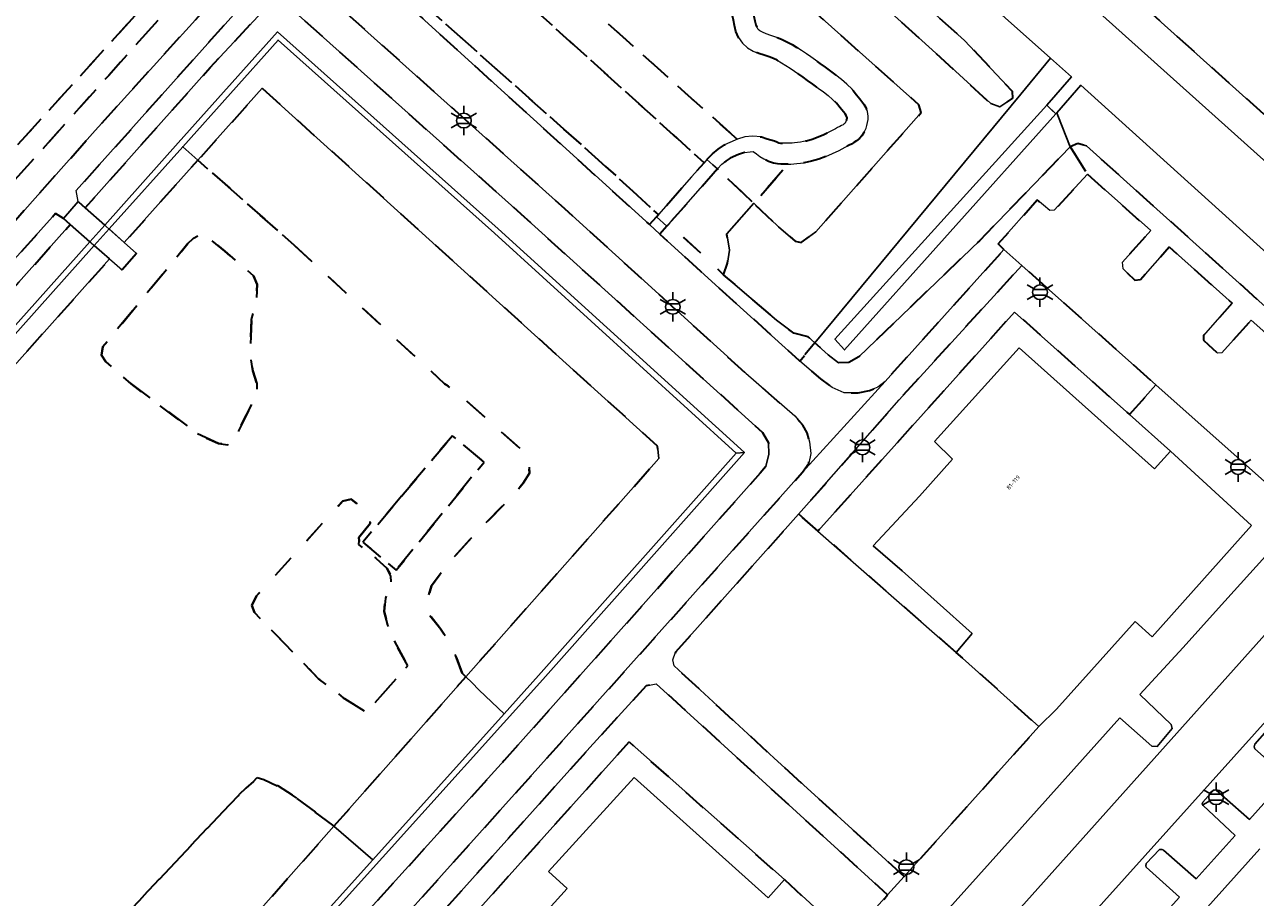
# Model space of a CAD drawing. Extents: x 105780 to 185197, y 477999 to 525027.
# Tile 98 of 562: x 106077 to 106183, y 479466 to 479541. Entities that reach past the tile are written whole.
import ezdxf
from ezdxf.enums import TextEntityAlignment as Align

# ---------------------------------------------------------------- set-up
doc = ezdxf.new("R2010")
doc.units = 0
doc.linetypes.add('XX-HIDDEN', pattern=[4, 2, -2])
for name, color, linetype, lineweight in [('B-GV-GR-MATERIAALGRENS-G', 252, 'XX-HIDDEN', 35), ('B-RO-IE-MEUBILAIR_WEGMEUBILAIR-S', 252, 'Continuous', 25), ('B-WE-GW-WATERGANG_SLOOT_INSTEEK-G', 252, 'Continuous', 30), ('B-WE-KW-KUNSTWERK_STUW-G', 252, 'Continuous', 18), ('B-XX-KG-KADASTRAAL_BEBOUWING-G', 252, 'Continuous', 20), ('B1-WE-KW-KUNSTWERK_DEK-BRUG', 252, 'Continuous', 18), ('B1-WE-OG-BEBOUWING-T18', 7, 'Continuous', 18), ('B1-WE-OG-TERREIN_ERF-GV', 252, 'Continuous', 18), ('B1-WE-VH-VERHARDING_ASFALT-GV', 252, 'Continuous', 18), ('B1-WE-VH-VERHARDING_BETON-GV', 252, 'Continuous', 18), ('B1-WE-VH-VERHARDING_BETONSTRAATSTEEN-GV', 252, 'Continuous', 18), ('B1-WE-VH-VERHARDING_HALFVERHARDING_SCHELP-GV', 252, 'Continuous', 18), ('B1-WE-VH-VERHARDING_TEGEL-GV', 252, 'Continuous', 18)]:
    doc.layers.add(name, color=color, linetype=linetype, lineweight=lineweight)
doc.styles.add('NLCS-ISO', font='NLCS-ISO.ttf')
doc.styles.add('NLCS-ISO-M200-T18', font='NLCS-ISO.ttf', dxfattribs={"height": 0.36})

# ---------------------------------------------------------------- blocks, each defined once
blk = doc.blocks.new('B-SIE-WEG_LICHTMAST-SO')
at = {"ltscale": 0.1}
for p, q in [((0, 1.27), (0, 2.53)), ((-1.1, 0.63), (-2.19, 1.27)), ((1.1, 0.63), (2.19, 1.27)), ((-1.1, -0.63), (-2.19, -1.27)), ((0, -1.27), (0, -2.53)), ((1.1, -0.63), (2.19, -1.27))]:
    blk.add_line(p, q, dxfattribs=at)
at = {"flags": 128}
for points in [[(-1.16, 0.5), (1.16, 0.5)], [(-1.16, -0.5), (1.16, -0.5)]]:
    blk.add_lwpolyline(points, dxfattribs=at)
at = {"ltscale": 0.1}
blk.add_circle((0, 0), 1.27, dxfattribs=at)
at = {"style": 'NLCS-ISO'}
blk.add_attdef('TYPE', text='', height=1.8, dxfattribs=at).set_placement((0, 2.53), align=Align.BOTTOM_CENTER)

msp = doc.modelspace()

# ---------------------------------------------------------------- linework, layer by layer
at = {"layer": 'B-GV-GR-MATERIAALGRENS-G', "flags": 128}
msp.add_lwpolyline([(106073.965, 479639.054), (106065.513, 479646.685), (106064.76, 479647.344), (106063.491, 479645.872), (106063.064, 479645.457), (106061.331, 479647.163), (106061.744, 479647.573), (106062.392, 479648.258), (106063.505, 479647.186), (106064.144, 479647.882), (106060.22, 479651.314), (106057.117, 479647.827), (106087.188, 479619.209), (106190.181, 479526.704), (106284.737, 479441.596)], dxfattribs=at)
for points in [[(106047.917, 479637.814), (106046.911, 479636.685), (106077.954, 479607.872), (106154.879, 479538.36), (106159.902, 479533.733), (106160.678, 479533.445), (106161.798, 479534.201), (106161.781, 479534.786), (106157.653, 479539.157), (106098.504, 479592.267), (106077.442, 479611.231)], [(106065.848, 479612.445), (106046.95, 479628.822), (106046.268, 479628.066), (106047.104, 479627.287), (106047.865, 479626.623), (106049.212, 479625.384), (106051.072, 479623.907), (106056.639, 479618.59), (106056.875, 479618.304), (106057.115, 479618.019), (106057.357, 479617.731), (106057.6, 479617.44), (106057.843, 479617.146), (106058.086, 479616.846), (106058.323, 479616.543), (106058.678, 479616.086), (106059.035, 479615.622), (106059.391, 479615.149), (106059.743, 479614.662), (106060.084, 479614.16), (106060.418, 479613.621), (106060.709, 479613.096), (106061.028, 479612.42), (106061.299, 479611.729), (106061.532, 479611.036), (106061.739, 479610.347), (106061.931, 479609.665), (106062.118, 479608.997), (106062.315, 479608.326), (106062.477, 479607.726), (106062.612, 479607.114), (106062.731, 479606.524), (106062.851, 479605.969), (106062.988, 479605.456), (106063.151, 479604.997), (106063.353, 479604.59), (106063.616, 479604.202), (106063.943, 479603.819), (106064.326, 479603.437), (106064.752, 479603.054), (106065.211, 479602.664), (106065.685, 479602.259), (106066.155, 479601.838), (106066.664, 479601.345), (106067.154, 479600.853), (106067.633, 479600.375), (106068.108, 479599.922), (106068.584, 479599.509), (106069.065, 479599.145), (106069.559, 479598.838), (106069.865, 479598.689), (106070.21, 479598.553), (106070.591, 479598.424), (106071.001, 479598.294), (106071.435, 479598.149), (106071.885, 479597.977), (106072.354, 479597.757), (106072.869, 479597.428), (106073.326, 479597.055), (106073.73, 479596.686), (106074.093, 479596.356), (106074.421, 479596.091), (106074.708, 479595.912), (106074.966, 479595.816), (106075.153, 479595.792), (106075.411, 479595.798), (106075.733, 479595.839), (106076.11, 479595.901), (106076.528, 479595.967), (106076.993, 479596.013), (106077.466, 479596.005), (106077.858, 479595.963), (106078.228, 479595.911), (106078.6, 479595.844), (106078.973, 479595.761), (106079.346, 479595.661), (106079.713, 479595.54), (106080.094, 479595.391), (106080.696, 479595.072), (106081.247, 479594.674), (106081.739, 479594.239), (106082.189, 479593.791), (106082.608, 479593.35), (106083.009, 479592.936), (106083.415, 479592.549), (106084.358, 479591.695), (106085.301, 479590.818), (106086.234, 479589.935), (106087.159, 479589.05), (106088.081, 479588.166), (106089.002, 479587.288), (106089.94, 479586.408), (106090.684, 479585.676), (106091.404, 479584.916), (106092.102, 479584.167), (106092.794, 479583.454), (106093.492, 479582.8), (106094.21, 479582.226), (106094.973, 479581.741), (106095.3, 479581.576), (106095.665, 479581.416), (106096.052, 479581.262), (106096.458, 479581.109), (106096.88, 479580.949), (106097.312, 479580.776), (106097.735, 479580.588), (106098.046, 479580.445), (106098.357, 479580.306), (106098.679, 479580.16), (106099.01, 479580.001), (106099.344, 479579.827), (106099.68, 479579.629), (106100.03, 479579.39), (106100.437, 479579.028), (106100.782, 479578.623), (106101.068, 479578.231), (106101.311, 479577.886), (106101.55, 479577.572), (106101.758, 479577.346), (106101.952, 479577.195), (106102.196, 479577.076), (106102.517, 479576.982), (106102.916, 479576.907), (106103.373, 479576.841), (106103.877, 479576.764), (106104.415, 479576.646), (106104.946, 479576.38), (106105.681, 479575.942), (106106.643, 479575.174), (106107.463, 479574.434), (106108.283, 479573.611), (106109.018, 479572.816), (106109.555, 479572.213), (106109.866, 479571.692), (106110.158, 479571.155), (106110.303, 479570.53), (106110.396, 479569.932), (106110.47, 479569.37), (106110.55, 479568.861), (106110.654, 479568.423), (106110.795, 479568.061), (106111.119, 479567.532), (106111.547, 479567.021), (106112.067, 479566.518), (106112.659, 479566.017), (106113.296, 479565.51), (106113.953, 479564.982), (106114.571, 479564.446), (106115.132, 479563.974), (106115.732, 479563.528), (106116.375, 479563.07), (106117.032, 479562.584), (106117.673, 479562.045), (106118.265, 479561.425), (106118.772, 479560.686), (106119.092, 479559.832), (106119.225, 479558.951), (106119.256, 479558.102), (106119.261, 479557.311), (106119.293, 479556.605), (106119.392, 479556.031), (106119.583, 479555.572), (106119.822, 479555.242), (106120.126, 479554.921), (106120.568, 479554.541), (106121.033, 479554.186), (106121.535, 479553.824), (106122.056, 479553.444), (106122.575, 479553.038), (106123.065, 479552.603), (106123.531, 479552.157), (106123.974, 479551.727), (106124.401, 479551.335), (106124.811, 479551.005), (106125.206, 479550.752), (106125.576, 479550.587), (106125.958, 479550.507), (106126.412, 479550.496), (106126.949, 479550.544), (106127.553, 479550.626), (106128.21, 479550.71), (106128.915, 479550.755), (106129.617, 479550.709), (106129.949, 479550.656), (106130.249, 479550.602), (106130.551, 479550.541), (106130.854, 479550.472), (106131.158, 479550.394), (106131.463, 479550.304), (106131.767, 479550.203), (106132.225, 479550.026), (106132.676, 479549.822), (106133.114, 479549.598), (106133.54, 479549.355), (106133.951, 479549.097), (106134.347, 479548.829), (106134.737, 479548.547), (106135.303, 479548.09), (106135.847, 479547.591), (106136.361, 479547.06), (106136.843, 479546.503), (106137.296, 479545.927), (106137.719, 479545.336), (106138.111, 479544.74), (106138.283, 479544.459), (106138.447, 479544.178), (106138.605, 479543.895), (106138.759, 479543.606), (106138.905, 479543.314), (106139.045, 479543.021), (106139.191, 479542.699), (106139.363, 479542.211), (106139.487, 479541.693), (106139.572, 479541.25), (106139.653, 479540.843), (106139.742, 479540.508), (106139.84, 479540.268), (106139.942, 479540.116), (106140.083, 479539.991), (106140.311, 479539.86), (106140.63, 479539.727), (106141.022, 479539.592), (106141.463, 479539.447), (106141.936, 479539.273), (106142.398, 479539.055), (106142.843, 479538.8), (106143.26, 479538.547), (106143.67, 479538.285), (106144.073, 479538.016), (106144.468, 479537.742), (106144.858, 479537.463), (106145.236, 479537.187), (106145.684, 479536.862), (106146.146, 479536.533), (106146.619, 479536.187), (106147.093, 479535.818), (106147.558, 479535.415), (106148.003, 479534.968), (106148.387, 479534.498), (106148.528, 479534.316), (106148.675, 479534.134), (106148.839, 479533.924), (106149.011, 479533.684), (106149.179, 479533.395), (106149.319, 479533.045), (106149.383, 479532.664), (106149.375, 479532.368), (106149.337, 479532.109), (106149.277, 479531.867), (106149.198, 479531.63), (106149.099, 479531.404), (106148.985, 479531.188), (106148.839, 479530.965), (106148.626, 479530.726), (106148.389, 479530.531), (106148.158, 479530.38), (106147.939, 479530.259), (106147.742, 479530.161), (106147.572, 479530.076), (106147.413, 479529.992), (106146.886, 479529.711), (106146.323, 479529.438), (106145.738, 479529.191), (106145.136, 479528.974), (106144.517, 479528.794), (106143.883, 479528.658), (106143.257, 479528.577), (106142.992, 479528.556), (106142.735, 479528.537), (106142.517, 479528.527), (106139.557, 479525.169), (106141.687, 479523.148), (106143.122, 479521.913), (106143.638, 479521.801), (106144.894, 479522.723), (106153.947, 479532.971), (106153.742, 479533.619), (106108.435, 479574.113), (106074.809, 479604.379)], [(106130.173, 479548.781), (106129.911, 479548.834), (106129.647, 479548.882), (106129.417, 479548.919), (106128.913, 479548.951), (106128.382, 479548.918), (106127.789, 479548.842), (106127.151, 479548.754), (106126.47, 479548.694), (106125.75, 479548.711), (106125.02, 479548.865), (106124.35, 479549.162), (106123.759, 479549.541), (106123.227, 479549.969), (106122.738, 479550.417), (106122.281, 479550.861), (106121.845, 479551.279), (106121.421, 479551.656), (106120.972, 479552.008), (106120.479, 479552.366), (106119.961, 479552.74), (106119.434, 479553.141), (106118.952, 479553.555), (106118.438, 479554.086), (106118.003, 479554.686), (106117.652, 479555.525), (106117.501, 479556.411), (106117.461, 479557.263), (106117.456, 479558.064), (106117.429, 479558.783), (106117.34, 479559.378), (106117.164, 479559.848), (106116.863, 479560.287), (106116.439, 479560.731), (106115.916, 479561.17), (106115.317, 479561.614), (106114.674, 479562.072), (106114.014, 479562.562), (106113.401, 479563.078), (106112.799, 479563.6), (106112.172, 479564.104), (106111.517, 479564.625), (106110.859, 479565.182), (106110.227, 479565.793), (106109.653, 479566.478), (106109.175, 479567.259), (106108.932, 479567.887), (106108.782, 479568.513), (106108.688, 479569.114), (106108.614, 479569.676), (106108.535, 479570.188), (106108.432, 479570.627), (106108.289, 479571.003), (106107.887, 479571.555), (106107.463, 479572.103), (106106.954, 479572.679), (106106.219, 479573.309), (106105.427, 479573.995), (106104.805, 479574.461), (106104.24, 479574.8), (106103.923, 479574.912), (106103.549, 479574.994), (106103.109, 479575.061), (106102.62, 479575.131), (106102.097, 479575.23), (106101.544, 479575.392), (106100.994, 479575.659), (106100.536, 479576.016), (106100.168, 479576.414), (106099.877, 479576.798), (106099.606, 479577.181), (106099.368, 479577.507), (106099.147, 479577.766), (106098.918, 479577.97), (106098.716, 479578.109), (106098.472, 479578.251), (106098.204, 479578.391), (106097.917, 479578.528), (106097.615, 479578.666), (106097.302, 479578.807), (106096.995, 479578.948), (106096.614, 479579.116), (106096.226, 479579.271), (106095.82, 479579.425), (106095.4, 479579.584), (106094.969, 479579.756), (106094.532, 479579.948), (106094.083, 479580.175), (106093.162, 479580.76), (106092.314, 479581.438), (106091.532, 479582.17), (106090.798, 479582.927), (106090.092, 479583.684), (106089.4, 479584.414), (106088.692, 479585.11), (106087.766, 479585.98), (106086.837, 479586.864), (106085.913, 479587.75), (106084.992, 479588.631), (106084.069, 479589.506), (106083.14, 479590.369), (106082.189, 479591.231), (106081.741, 479591.658), (106081.31, 479592.104), (106080.901, 479592.533), (106080.507, 479592.925), (106080.121, 479593.266), (106079.742, 479593.54), (106079.342, 479593.753), (106079.105, 479593.846), (106078.83, 479593.935), (106078.545, 479594.013), (106078.246, 479594.078), (106077.942, 479594.133), (106077.636, 479594.177), (106077.356, 479594.207), (106077.067, 479594.211), (106076.756, 479594.181), (106076.392, 479594.123), (106075.991, 479594.057), (106075.547, 479594.002), (106075.059, 479593.988), (106074.528, 479594.058), (106073.91, 479594.29), (106073.377, 479594.621), (106072.921, 479594.988), (106072.518, 479595.356), (106072.15, 479595.691), (106071.811, 479595.968), (106071.484, 479596.177), (106071.181, 479596.319), (106070.829, 479596.453), (106070.443, 479596.582), (106070.029, 479596.714), (106069.592, 479596.863), (106069.141, 479597.039), (106068.687, 479597.26), (106068.043, 479597.661), (106067.45, 479598.111), (106066.898, 479598.59), (106066.377, 479599.085), (106065.88, 479599.581), (106065.4, 479600.063), (106064.927, 479600.52), (106064.499, 479600.905), (106064.043, 479601.294), (106063.568, 479601.698), (106063.088, 479602.129), (106062.621, 479602.595), (106062.182, 479603.108), (106061.793, 479603.682), (106061.491, 479604.295), (106061.268, 479604.922), (106061.101, 479605.545), (106060.969, 479606.156), (106060.85, 479606.742), (106060.729, 479607.298), (106060.583, 479607.838), (106060.388, 479608.501), (106060.199, 479609.179), (106060.011, 479609.843), (106059.816, 479610.49), (106059.607, 479611.113), (106059.374, 479611.706), (106059.107, 479612.274), (106058.844, 479612.747), (106058.574, 479613.18), (106058.269, 479613.63), (106057.943, 479614.081), (106057.603, 479614.532), (106057.254, 479614.984), (106056.903, 479615.437), (106056.678, 479615.724), (106056.449, 479616.006), (106056.216, 479616.29), (106055.977, 479616.575), (106055.737, 479616.861), (106055.493, 479617.15), (106055.251, 479617.442), (106050.345, 479622.467), (106048.41, 479624.129), (106047.363, 479625.22), (106046.3, 479626.365), (106045.448, 479627.158), (106038.669, 479619.649), (106138.155, 479530.666), (106138.794, 479530.892), (106139.448, 479530.934), (106140.228, 479530.871), (106140.713, 479530.709), (106141.338, 479530.538), (106141.534, 479530.437), (106141.72, 479530.374), (106141.851, 479530.349), (106142.022, 479530.331), (106142.212, 479530.323), (106142.416, 479530.325), (106142.631, 479530.335), (106142.858, 479530.35), (106143.069, 479530.367), (106143.579, 479530.434), (106144.077, 479530.54), (106144.58, 479530.686), (106145.082, 479530.867), (106145.579, 479531.078), (106146.07, 479531.315), (106146.565, 479531.58), (106146.75, 479531.678), (106146.938, 479531.771), (106147.101, 479531.853), (106147.23, 479531.924), (106147.323, 479531.985), (106147.405, 479532.061), (106147.477, 479532.186), (106147.547, 479532.369), (106147.579, 479532.524), (106147.497, 479532.706), (106147.397, 479532.848), (106147.267, 479533.014), (106147.116, 479533.2), (106146.979, 479533.378), (106146.665, 479533.76), (106146.328, 479534.099), (106145.949, 479534.428), (106145.535, 479534.751), (106145.094, 479535.073), (106144.634, 479535.4), (106144.176, 479535.731), (106143.802, 479536.005), (106143.432, 479536.27), (106143.059, 479536.528), (106142.686, 479536.779), (106142.308, 479537.019), (106141.929, 479537.25), (106141.566, 479537.457), (106141.24, 479537.611), (106140.871, 479537.747), (106140.448, 479537.886), (106139.99, 479538.043), (106139.511, 479538.244), (106139.027, 479538.523), (106138.578, 479538.92), (106138.242, 479539.418), (106138.032, 479539.936), (106137.899, 479540.435), (106137.806, 479540.904), (106137.719, 479541.351), (106137.635, 479541.699), (106137.519, 479542.027), (106137.413, 479542.263), (106137.289, 479542.522), (106137.159, 479542.78), (106137.025, 479543.033), (106136.883, 479543.286), (106136.739, 479543.535), (106136.591, 479543.774), (106136.235, 479544.318), (106135.856, 479544.847), (106135.455, 479545.357), (106135.033, 479545.844), (106134.591, 479546.301), (106134.129, 479546.726), (106133.643, 479547.117), (106133.315, 479547.355), (106132.969, 479547.589), (106132.616, 479547.809), (106132.258, 479548.014), (106131.894, 479548.2), (106131.159, 479548.509), (106130.925, 479548.586), (106130.68, 479548.658), (106130.43, 479548.722)], [(106038.669, 479619.649), (106036.723, 479617.494), (106062.439, 479594.312), (106064.671, 479592.302), (106124.122, 479538.769), (106135.288, 479528.656), (106135.538, 479528.94), (106136.006, 479529.425), (106136.502, 479529.819), (106137.042, 479530.188), (106137.974, 479530.602), (106138.155, 479530.666)], [(106094.012, 479550.935), (106093.946, 479550.994), (106094, 479551.057), (106085.946, 479558.233), (106085.649, 479558.501), (106078.089, 479565.305), (106037.399, 479601.93), (106028.722, 479609.741), (106020.388, 479617.11), (106018.696, 479618.593), (106017.24, 479618.795), (106000, 479599.762), (105956.834, 479551.914), (105945.723, 479539.204), (105952.292, 479533.382), (105970.24, 479517.137), (105987.712, 479501.477), (106000, 479490.463), (106025.733, 479467.428), (106067.974, 479514.497), (106082.991, 479531.416), (106097.743, 479547.723), (106095.754, 479549.495), (106095.683, 479549.44), (106095.341, 479548.702), (106084.166, 479536.163), (106065.946, 479515.848), (106063.051, 479512.61), (106051.739, 479500), (106025.497, 479470.746), (106027.229, 479474.557), (106028.159, 479477.146), (106048.927, 479500), (106068.034, 479521.027), (106093.666, 479549.287), (106093.955, 479549.953)], [(106064.671, 479592.302), (106062.439, 479594.312), (106036.723, 479617.494), (106029.347, 479616.948), (106051.244, 479598.356), (106061.651, 479588.948), (106080.971, 479571.482), (106094.617, 479558.715), (106099.107, 479553.641), (106110.158, 479543.21), (106126.83, 479528.341), (106131.367, 479524.205), (106134.208, 479527.431), (106134.21, 479527.432), (106135.288, 479528.656), (106124.122, 479538.769)], [(106080.971, 479571.482), (106061.651, 479588.948), (106051.244, 479598.356), (106029.347, 479616.948), (106028.252, 479615.721), (106048.543, 479597.223), (106071.613, 479576.486), (106093.448, 479557.045), (106098.535, 479552.51), (106130.6, 479523.334), (106131.202, 479524.018), (106131.367, 479524.205), (106126.83, 479528.341), (106110.158, 479543.21), (106099.107, 479553.641), (106094.617, 479558.715)], [(106063.051, 479512.61), (106065.946, 479515.848), (106084.166, 479536.163), (106095.341, 479548.702), (106095.683, 479549.44), (106094.012, 479550.935), (106093.955, 479549.953), (106093.666, 479549.287), (106068.034, 479521.027), (106048.927, 479500), (106028.159, 479477.146), (106027.229, 479474.557), (106025.497, 479470.746), (106051.739, 479500)], [(106037.848, 479473.013), (106037.399, 479473.566), (106037.313, 479474.246), (106037.684, 479474.899), (106038.246, 479475.672), (106040.067, 479477.842), (106042.329, 479480.288), (106045.702, 479483.934), (106053.773, 479492.96), (106053.141, 479493.52), (106052.411, 479493.954), (106041.13, 479481.429), (106038.66, 479478.686), (106029.15, 479468.038), (106027.422, 479465.916), (106056.966, 479439.289), (106074.009, 479423.998), (106095.673, 479448.396), (106121.279, 479476.917), (106143.756, 479502.059), (106144.276, 479502.848), (106144.447, 479503.684), (106144.352, 479504.665), (106144.133, 479505.453), (106143.777, 479506.096), (106143.072, 479506.897), (106138.881, 479510.564), (106123.342, 479524.704), (106100.411, 479545.252), (106099.144, 479545.078), (106097.993, 479544.642), (106097.127, 479543.88), (106081.379, 479526.272), (106081.553, 479525.319), (106082.15, 479524.787), (106092.888, 479536.842), (106097.822, 479542.148), (106098.365, 479542.494), (106098.915, 479542.446), (106099.457, 479542.186), (106100.459, 479541.343), (106119.552, 479524.263), (106140.307, 479505.484), (106140.82, 479504.584), (106140.843, 479503.625), (106140.582, 479502.568), (106140.113, 479501.976), (106118.118, 479477.286), (106081.118, 479436.386), (106080.555, 479436.149), (106079.783, 479436.286), (106079.18, 479436.561), (106078.281, 479437.171), (106065.821, 479447.951)], [(106100.048, 479521.612), (106113.005, 479509.671), (106113.209, 479509.556), (106114.701, 479508.366), (106119.741, 479503.872), (106120.236, 479502.95), (106120.29, 479501.984), (106119.747, 479501.122), (106118.802, 479500), (106115.428, 479496.564), (106113.067, 479493.916), (106111.889, 479492.305), (106111.548, 479491.129), (106111.648, 479489.904), (106112.561, 479488.729), (106112.651, 479488.599), (106113.362, 479487.574), (106114.018, 479486.131), (106114.523, 479484.795), (106114.842, 479484.488), (106131.412, 479503.252), (106131.288, 479504.312), (106099.326, 479533.263), (106097.352, 479535.051), (106091.828, 479528.873)], [(106161.044, 479521.202), (106160.552, 479521.68), (106163.895, 479525.455), (106164.975, 479524.549), (106165.367, 479524.577), (106168.221, 479527.667), (106166.727, 479530.02), (106158.937, 479521.957), (106148.574, 479511.975), (106147.731, 479511.488), (106146.824, 479511.46), (106145.948, 479512.144), (106144.808, 479513.179), (106143.515, 479511.617), (106145.28, 479510.076), (106146.293, 479509.335), (106147.328, 479508.89), (106148.53, 479508.896), (106149.504, 479509.072), (106150.213, 479509.374), (106150.842, 479509.87)], [(106277.654, 479430.969), (106276.455, 479432.234), (106274.674, 479433.927), (106260.189, 479447.093), (106250.924, 479455.513), (106239.222, 479465.863), (106201.596, 479500), (106173.299, 479525.452), (106168.135, 479530.096), (106167.398, 479530.297), (106166.727, 479530.02), (106168.221, 479527.667), (106173.653, 479522.822), (106171.212, 479520.121), (106171.269, 479519.54), (106172.283, 479518.577), (106172.755, 479518.613), (106175.226, 479521.419), (106180.641, 479516.59), (106178.171, 479513.791), (106178.177, 479513.418), (106178.608, 479513.01), (106179.37, 479512.29), (106179.75, 479512.327), (106182.276, 479515.132), (106187.657, 479510.333), (106185.19, 479507.579), (106185.184, 479507.123), (106186.424, 479505.919), (106186.859, 479506.022), (106189.284, 479508.882), (106194.696, 479504.056), (106198.874, 479500.33), (106204.29, 479495.478), (106201.853, 479492.699), (106201.845, 479492.263), (106202.949, 479491.208), (106203.43, 479491.255), (106205.966, 479493.977), (106211.338, 479489.166), (106208.843, 479486.362), (106208.831, 479485.967), (106209.946, 479484.902), (106210.407, 479484.947), (106212.886, 479487.779), (106218.414, 479482.828), (106215.873, 479480.029), (106215.832, 479479.621), (106216.991, 479478.52), (106217.401, 479478.57), (106219.955, 479481.448), (106222.428, 479479.233), (106225.41, 479476.561), (106222.895, 479473.776), (106222.9, 479473.312), (106224.008, 479472.327), (106224.536, 479472.298), (106227.053, 479475.09), (106232.517, 479470.196), (106229.943, 479467.466), (106229.935, 479467.03), (106231.082, 479465.958), (106231.566, 479465.965), (106234.09, 479468.787), (106239.523, 479463.921), (106237.034, 479461.138), (106236.978, 479460.668), (106238.099, 479459.655), (106238.624, 479459.665), (106241.136, 479462.476), (106243.731, 479460.152), (106246.56, 479457.618), (106243.702, 479454.485), (106243.632, 479454.029), (106245.475, 479452.38), (106248.189, 479449.953), (106251.722, 479446.793), (106252.133, 479446.774), (106255.037, 479450.015), (106260.499, 479445.125), (106257.956, 479442.34), (106257.889, 479441.891), (106258.908, 479440.885), (106259.452, 479440.847), (106262.065, 479443.736), (106264.41, 479441.612), (106267.479, 479438.832), (106264.978, 479436.12), (106264.942, 479435.665), (106266.022, 479434.625), (106266.482, 479434.657), (106269.024, 479437.461), (106274.544, 479432.577), (106271.729, 479429.442), (106271.625, 479429.054), (106307.777, 479396.63), (106308.258, 479397.169), (106296.411, 479408.331), (106286.058, 479417.846), (106284.887, 479419.015), (106284.094, 479420.032), (106283.382, 479421.343), (106278.569, 479429.707)], [(106114.842, 479484.488), (106114.523, 479484.795), (106114.018, 479486.131), (106113.362, 479487.574), (106112.651, 479488.599), (106112.561, 479488.729), (106111.648, 479489.904), (106111.548, 479491.129), (106111.889, 479492.305), (106113.067, 479493.916), (106115.428, 479496.564), (106118.802, 479500), (106119.747, 479501.122), (106120.29, 479501.984), (106120.236, 479502.95), (106119.741, 479503.872), (106114.701, 479508.366), (106113.209, 479509.556), (106113.005, 479509.671), (106100.048, 479521.612), (106091.828, 479528.873), (106085.5, 479521.796), (106086.538, 479520.87), (106085.311, 479519.445), (106084.239, 479520.386), (106072.482, 479507.24), (106064.854, 479498.67), (106058.411, 479491.432), (106059.42, 479490.532), (106058.133, 479489.102), (106057.128, 479489.991), (106052.037, 479484.271), (106050.464, 479482.503), (106051.149, 479481.877), (106052.024, 479481.078), (106061.932, 479471.531), (106070.036, 479464.354), (106070.278, 479461.129), (106070.681, 479460.006), (106070.763, 479459.087), (106071.364, 479452.387), (106074.273, 479449.737), (106079.399, 479445.19), (106080.11, 479445.158), (106080.199, 479445.259), (106080.205, 479445.744), (106080.081, 479452.043), (106080.051, 479453.537), (106080.18, 479455.845), (106080.714, 479457.839), (106081.481, 479459.309), (106081.886, 479459.784), (106084.456, 479462.796), (106095.272, 479474.273), (106095.928, 479474.921), (106096.597, 479475.493), (106096.916, 479475.844), (106097.483, 479475.657), (106098.744, 479475.084), (106099.959, 479474.316), (106103.398, 479471.734), (106103.5, 479471.645), (106108.615, 479477.437)], [(106142.517, 479528.527), (106142.182, 479528.523), (106141.89, 479528.535), (106141.589, 479528.567), (106141.262, 479528.628), (106140.828, 479528.775), (106140.432, 479528.98), (106140.09, 479529.203), (106139.787, 479529.422), (106139.517, 479529.62), (106139.263, 479529.578), (106138.768, 479529.546), (106138.249, 479529.362), (106137.531, 479529.043), (106137.18, 479528.804), (106136.828, 479528.524), (106136.442, 479528.124), (106139.557, 479525.169)], [(106136.442, 479528.124), (106132.267, 479523.385), (106135.121, 479520.783), (106136.97, 479519.036), (106137.3, 479520.028), (106137.475, 479521.138), (106137.232, 479522.532), (106139.557, 479525.169)], [(106080.865, 479523.345), (106080.279, 479523.859), (106079.609, 479524.3), (106053.874, 479495.644), (106054.391, 479495.017), (106055.07, 479494.411)], [(106132.267, 479523.385), (106132.106, 479523.202), (106131.5, 479522.515), (106134.997, 479519.333), (106136.59, 479517.89), (106143.467, 479511.659), (106143.515, 479511.617), (106144.808, 479513.179), (106144.239, 479513.696), (106142.985, 479514.009), (106141.519, 479515.14), (106136.97, 479519.036), (106135.121, 479520.783)], [(106086.085, 479509.65), (106090.787, 479506.134), (106091.676, 479505.422), (106093.594, 479504.527), (106094.393, 479504.423), (106094.926, 479504.869), (106096.851, 479508.668), (106096.894, 479509.683), (106096.546, 479510.762), (106096.325, 479512.196), (106096.36, 479513.697), (106096.438, 479515.181), (106096.858, 479516.992), (106096.923, 479518.192), (106096.597, 479518.939), (106094.124, 479521.064), (106093.023, 479521.988), (106092.083, 479522.503), (106091.447, 479522.178), (106090.967, 479521.706), (106083.669, 479512.853), (106083.557, 479512.134), (106083.907, 479511.551)], [(106093.594, 479504.527), (106091.676, 479505.422), (106090.787, 479506.134), (106086.085, 479509.65), (106083.907, 479511.551), (106083.557, 479512.134), (106083.669, 479512.853), (106090.967, 479521.706), (106091.447, 479522.178), (106092.083, 479522.503), (106093.023, 479521.988), (106094.124, 479521.064), (106096.597, 479518.939), (106096.923, 479518.192), (106096.858, 479516.992), (106096.438, 479515.181), (106096.36, 479513.697), (106096.325, 479512.196), (106096.546, 479510.762), (106096.894, 479509.683), (106096.851, 479508.668), (106094.926, 479504.869), (106094.393, 479504.423)], [(106171.834, 479507.011), (106174.098, 479509.569), (106162.577, 479519.836), (106152.038, 479508.298), (106144.772, 479500), (106143.401, 479498.461), (106145.058, 479497.008), (106161.952, 479515.83)], [(106109.312, 479500), (106106, 479496.059), (106108.844, 479493.647), (106116.393, 479502.939), (106113.675, 479505.192)], [(106109.312, 479500), (106113.675, 479505.192), (106116.393, 479502.939), (106108.844, 479493.647), (106106, 479496.059)], [(106105.669, 479496.173), (106105.657, 479496.47), (106106.624, 479497.647), (106106.572, 479498.188), (106105.862, 479499.029), (106104.992, 479499.763), (106104.231, 479499.577), (106100.717, 479495.684), (106096.854, 479491.434), (106096.449, 479490.606), (106096.69, 479490.002), (106102.19, 479484.319), (106103.622, 479483.217), (106104.312, 479482.685), (106106.283, 479481.428), (106109.843, 479485.431), (106108.63, 479487.668), (106108.345, 479488.409), (106108.142, 479488.935), (106107.826, 479490.098), (106107.926, 479491.25), (106108.451, 479492.404), (106108.398, 479493.147), (106108.06, 479493.812), (106107.128, 479494.644), (106105.646, 479495.864)], [(106096.69, 479490.002), (106096.449, 479490.606), (106096.854, 479491.434), (106100.717, 479495.684), (106104.231, 479499.577), (106104.992, 479499.763), (106105.862, 479499.029), (106106.572, 479498.188), (106106.624, 479497.647), (106105.657, 479496.47), (106105.669, 479496.173), (106105.646, 479495.864), (106107.128, 479494.644), (106108.06, 479493.812), (106108.398, 479493.147), (106108.451, 479492.404), (106107.926, 479491.25), (106107.826, 479490.098), (106108.142, 479488.935), (106108.345, 479488.409), (106108.63, 479487.668), (106109.843, 479485.431), (106106.283, 479481.428), (106104.312, 479482.685), (106103.622, 479483.217), (106102.19, 479484.319)], [(106156.951, 479486.584), (106145.058, 479497.008), (106143.401, 479498.461), (106142.7, 479497.674), (106132.835, 479486.601), (106132.617, 479485.933), (106132.728, 479485.417), (106141.287, 479477.514), (106152.481, 479467.334), (106155.609, 479470.82), (106164.034, 479480.208)], [(106142.189, 479467.06), (106147.695, 479462), (106151.052, 479465.741), (106131.178, 479483.891), (106130.306, 479483.705), (106125.482, 479478.42), (106110.47, 479461.663), (106110.381, 479461.565), (106112.005, 479460.124), (106128.854, 479478.891)], [(106103.5, 479471.645), (106103.398, 479471.734), (106099.959, 479474.316), (106098.744, 479475.084), (106097.483, 479475.657), (106096.916, 479475.844), (106096.597, 479475.493), (106095.928, 479474.921), (106095.272, 479474.273), (106084.456, 479462.796), (106081.886, 479459.784), (106081.481, 479459.309), (106080.714, 479457.839), (106080.18, 479455.845), (106080.051, 479453.537), (106080.081, 479452.043), (106080.205, 479445.744), (106080.199, 479445.259)]]:
    msp.add_lwpolyline(points, close=True, dxfattribs=at)
at = {"layer": 'B-WE-GW-WATERGANG_SLOOT_INSTEEK-G', "flags": 128}
for points in [[(106190.181, 479526.704), (106087.188, 479619.209), (106057.117, 479647.827), (106055.802, 479646.635), (106055.96, 479646.474), (106054.298, 479644.615), (106085.042, 479617.045), (106179.171, 479532.631), (106242.885, 479475.494), (106260.195, 479460.04), (106277.482, 479444.479), (106284.217, 479438.498), (106284.82, 479437.62), (106292.428, 479424.383), (106307.207, 479411.028), (106331.493, 479389.394), (106336.177, 479385.094)], [(106242.885, 479475.494), (106179.171, 479532.631), (106085.042, 479617.045)], [(106074.809, 479604.379), (106108.435, 479574.113), (106153.742, 479533.619), (106153.947, 479532.971), (106144.894, 479522.723), (106143.638, 479521.801), (106143.122, 479521.913), (106141.687, 479523.148), (106139.557, 479525.169), (106137.232, 479522.532), (106137.475, 479521.138), (106137.3, 479520.028), (106136.97, 479519.036), (106141.519, 479515.14), (106142.985, 479514.009), (106144.239, 479513.696), (106144.808, 479513.179), (106162.487, 479534.546), (106165.036, 479537.626), (106130.507, 479568.406), (106079.894, 479613.954)], [(106079.894, 479613.954), (106130.507, 479568.406), (106165.036, 479537.626), (106166.83, 479536.027), (106164.717, 479533.609), (106165.11, 479533.239), (106165.504, 479532.87), (106165.579, 479532.956), (106167.633, 479535.306), (106239.045, 479470.8)], [(106077.442, 479611.231), (106098.504, 479592.267), (106157.653, 479539.157), (106161.781, 479534.786), (106161.798, 479534.201), (106160.678, 479533.445), (106159.902, 479533.733), (106154.879, 479538.36), (106077.954, 479607.872)], [(106081.118, 479436.386), (106118.118, 479477.286), (106140.113, 479501.976), (106140.582, 479502.568), (106140.843, 479503.625), (106140.82, 479504.584), (106140.307, 479505.484), (106119.552, 479524.263), (106100.459, 479541.343), (106099.457, 479542.186), (106098.915, 479542.446), (106098.365, 479542.494), (106097.822, 479542.148), (106092.888, 479536.842), (106082.15, 479524.787), (106083.822, 479523.295), (106090.143, 479530.364), (106098.664, 479539.894), (106117.619, 479522.969), (106138.756, 479503.75), (106121.442, 479484.252), (106080.143, 479438.364)], [(106167.633, 479535.306), (106165.579, 479532.956), (106165.676, 479532.708), (106166.727, 479530.02), (106167.398, 479530.297), (106168.135, 479530.096), (106173.299, 479525.452), (106201.596, 479500), (106239.222, 479465.863), (106250.924, 479455.513), (106260.189, 479447.093), (106274.674, 479433.927), (106276.455, 479432.234), (106277.654, 479430.969), (106278.569, 479429.707), (106283.382, 479421.343), (106284.094, 479420.032), (106284.887, 479419.015), (106286.058, 479417.846), (106296.411, 479408.331), (106308.258, 479397.169), (106322.054, 479384.171), (106324.567, 479381.63)], [(106332.762, 479381.255), (106336.177, 479385.094), (106331.493, 479389.394), (106331.752, 479387.038), (106330.003, 479384.908), (106327.819, 479384.812), (106311.693, 479399.103), (106288.152, 479420.247), (106287.674, 479420.841), (106279.89, 479434.386), (106262.641, 479449.822), (106260.948, 479451.337), (106239.045, 479470.8), (106167.633, 479535.306)]]:
    msp.add_lwpolyline(points, dxfattribs=at)
for points in [[(106083.822, 479523.295), (106082.548, 479521.871), (106056.732, 479492.929), (106055.444, 479491.482), (106048.8, 479484.018), (106039.976, 479474.104), (106040.682, 479474.146), (106049.174, 479483.686), (106050.966, 479485.7), (106055.818, 479491.15), (106057.106, 479492.597), (106082.923, 479521.54), (106084.195, 479522.962), (106090.516, 479530.032), (106098.704, 479539.188), (106117.285, 479522.597), (106138.054, 479503.712), (106138.756, 479503.75), (106117.619, 479522.969), (106098.664, 479539.894), (106090.143, 479530.364)], [(106138.054, 479503.712), (106117.285, 479522.597), (106098.704, 479539.188), (106090.516, 479530.032), (106091.828, 479528.873), (106097.352, 479535.051), (106099.326, 479533.263), (106131.288, 479504.312), (106131.412, 479503.252), (106114.842, 479484.488), (106115.348, 479484.005), (106115.98, 479483.339), (106118.124, 479481.313), (106121.07, 479484.586)], [(106158.937, 479521.957), (106166.727, 479530.02), (106165.676, 479532.708), (106165.579, 479532.956), (106165.504, 479532.87), (106147.353, 479512.574), (106146.534, 479513.505), (106164.717, 479533.609), (106166.83, 479536.027), (106165.036, 479537.626), (106162.487, 479534.546), (106144.808, 479513.179), (106145.948, 479512.144), (106146.824, 479511.46), (106147.731, 479511.488), (106148.574, 479511.975)], [(106165.504, 479532.87), (106165.11, 479533.239), (106164.717, 479533.609), (106146.534, 479513.505), (106147.353, 479512.574)], [(106091.828, 479528.873), (106090.516, 479530.032), (106084.195, 479522.962), (106085.5, 479521.796)], [(106082.548, 479521.871), (106080.865, 479523.345), (106055.07, 479494.411), (106056.732, 479492.929)], [(106084.239, 479520.386), (106082.923, 479521.54), (106057.106, 479492.597), (106058.411, 479491.432), (106064.854, 479498.67), (106072.482, 479507.24)], [(106138.756, 479503.75), (106138.054, 479503.712), (106121.07, 479484.586), (106118.124, 479481.313), (106106.833, 479468.767), (106080.103, 479439.068), (106071.304, 479446.898), (106040.682, 479474.146), (106039.976, 479474.104), (106080.143, 479438.364), (106121.442, 479484.252)], [(106118.124, 479481.313), (106115.98, 479483.339), (106115.348, 479484.005), (106114.842, 479484.488), (106108.615, 479477.437), (106103.5, 479471.645), (106106.833, 479468.767)], [(106106.833, 479468.767), (106103.5, 479471.645), (106080.199, 479445.259), (106080.103, 479439.068)]]:
    msp.add_lwpolyline(points, close=True, dxfattribs=at)
at = {"layer": 'B-WE-KW-KUNSTWERK_STUW-G', "flags": 128}
msp.add_lwpolyline([(106164.717, 479533.609), (106165.504, 479532.87)], dxfattribs=at)
at = {"layer": 'B-XX-KG-KADASTRAAL_BEBOUWING-G', "flags": 128}
for points in [[(106175.339, 479503.883), (106173.959, 479502.344), (106162.35, 479512.76), (106155.072, 479504.697), (106156.634, 479503.195), (106153.778, 479500), (106149.816, 479495.749), (106152.295, 479493.587), (106158.299, 479488.207), (106156.951, 479486.584), (106164.034, 479480.208), (106165.556, 479481.703), (106172.31, 479489.241), (106173.782, 479487.913), (106182.313, 479497.486)], [(106147.695, 479462), (106142.189, 479467.06), (106140.805, 479465.507), (106129.29, 479475.839), (106121.934, 479467.754), (106123.542, 479466.289), (106116.74, 479458.792), (106118.454, 479457.414), (106125.232, 479451.34), (106123.823, 479449.633), (106130.954, 479443.291), (106132.518, 479444.808), (106139.288, 479452.365), (106140.758, 479451.042), (106149.241, 479460.58)]]:
    msp.add_lwpolyline(points, close=True, dxfattribs=at)
at = {"layer": 'B1-WE-KW-KUNSTWERK_DEK-BRUG', "flags": 128}
msp.add_lwpolyline([(106080.279, 479523.859), (106080.865, 479523.345), (106084.239, 479520.386), (106085.311, 479519.445), (106086.538, 479520.87), (106085.5, 479521.796), (106082.15, 479524.787), (106081.553, 479525.319)], close=True, dxfattribs=at)
at = {"layer": 'B1-WE-OG-TERREIN_ERF-GV', "flags": 128}
for points in [[(106156.634, 479503.195), (106155.072, 479504.697), (106162.35, 479512.76), (106173.959, 479502.344), (106175.339, 479503.883), (106171.834, 479507.011), (106161.952, 479515.83), (106145.058, 479497.008), (106156.951, 479486.584), (106158.299, 479488.207), (106152.295, 479493.587), (106149.816, 479495.749), (106153.778, 479500)], [(106123.542, 479466.289), (106121.934, 479467.754), (106129.29, 479475.839), (106140.805, 479465.507), (106142.189, 479467.06), (106128.854, 479478.891), (106112.005, 479460.124), (106123.823, 479449.633), (106125.232, 479451.34), (106118.454, 479457.414), (106116.74, 479458.792)]]:
    msp.add_lwpolyline(points, close=True, dxfattribs=at)
msp.add_lwpolyline([(106183.02, 479469.714), (106124.89, 479404.897)], dxfattribs=at)
at = {"layer": 'B1-WE-VH-VERHARDING_ASFALT-GV', "flags": 128}
for points in [[(106100.411, 479545.252), (106123.342, 479524.704), (106138.881, 479510.564), (106143.072, 479506.897), (106143.777, 479506.096), (106144.133, 479505.453), (106144.352, 479504.665), (106144.447, 479503.684), (106144.276, 479502.848), (106143.756, 479502.059), (106150.842, 479509.87), (106150.213, 479509.374), (106149.504, 479509.072), (106148.53, 479508.896), (106147.328, 479508.89), (106146.293, 479509.335), (106145.28, 479510.076), (106143.515, 479511.617), (106143.467, 479511.659), (106136.59, 479517.89), (106134.997, 479519.333), (106131.5, 479522.515), (106130.6, 479523.334), (106098.535, 479552.51)], [(106097.743, 479547.723), (106082.991, 479531.416), (106067.974, 479514.497)], [(106053.874, 479495.644), (106079.609, 479524.3), (106080.279, 479523.859), (106081.553, 479525.319), (106081.379, 479526.272), (106097.127, 479543.88)], [(106110.47, 479461.663), (106125.482, 479478.42), (106130.306, 479483.705), (106131.178, 479483.891), (106151.052, 479465.741), (106152.481, 479467.334), (106141.287, 479477.514), (106132.728, 479485.417), (106132.617, 479485.933), (106132.835, 479486.601), (106142.7, 479497.674), (106143.401, 479498.461), (106144.772, 479500), (106152.038, 479508.298), (106162.577, 479519.836), (106161.044, 479521.202), (106150.842, 479509.87), (106143.756, 479502.059), (106121.279, 479476.917), (106095.673, 479448.396)], [(106188.812, 479494.077), (106135.933, 479434.959), (106129.446, 479427.744), (106119.708, 479416.912), (106119.512, 479416.695), (106123.239, 479413.385), (106125.529, 479415.882), (106154.655, 479448.518), (106188.152, 479485.789)]]:
    msp.add_lwpolyline(points, dxfattribs=at)
msp.add_lwpolyline([(106082.15, 479524.787), (106081.553, 479525.319), (106080.279, 479523.859), (106080.865, 479523.345), (106084.239, 479520.386), (106085.311, 479519.445), (106086.538, 479520.87), (106085.5, 479521.796)], close=True, dxfattribs=at)
at = {"layer": 'B1-WE-VH-VERHARDING_BETON-GV', "flags": 128}
msp.add_lwpolyline([(106136.442, 479528.124), (106136.044, 479528.484), (106135.538, 479528.94), (106135.288, 479528.656), (106134.21, 479527.432), (106134.208, 479527.431), (106131.367, 479524.205), (106131.202, 479524.018), (106132.106, 479523.202), (106132.267, 479523.385)], close=True, dxfattribs=at)
at = {"layer": 'B1-WE-VH-VERHARDING_BETONSTRAATSTEEN-GV', "flags": 128}
for points in [[(106187.657, 479510.333), (106182.276, 479515.132), (106179.75, 479512.327), (106179.37, 479512.29), (106178.608, 479513.01), (106178.177, 479513.418), (106178.171, 479513.791), (106180.641, 479516.59), (106175.226, 479521.419), (106172.755, 479518.613), (106172.283, 479518.577), (106171.269, 479519.54), (106171.212, 479520.121), (106173.653, 479522.822), (106168.221, 479527.667), (106165.367, 479524.577), (106164.975, 479524.549), (106163.895, 479525.455), (106160.552, 479521.68), (106161.044, 479521.202), (106162.577, 479519.836), (106174.098, 479509.569), (106188.315, 479496.9)], [(106185.399, 479496.939), (106179.479, 479490.376), (106176.427, 479486.992), (106172.725, 479482.959), (106175.403, 479480.389), (106175.498, 479480.034), (106174.211, 479478.512), (106173.755, 479478.519), (106170.999, 479480.95), (106161.87, 479470.774), (106153.853, 479461.838)], [(106135.933, 479434.959), (106188.812, 479494.077)], [(106188.152, 479485.789), (106154.655, 479448.518)], [(106173.267, 479462.385), (106176.116, 479465.551), (106173.264, 479468.121), (106173.221, 479468.248), (106173.264, 479468.435), (106174.399, 479469.66), (106174.622, 479469.661), (106174.739, 479469.602), (106177.549, 479467.144), (106180.885, 479470.852), (106178.152, 479473.419), (106178.076, 479473.573), (106178.112, 479473.729), (106179.074, 479474.764), (106179.256, 479474.762), (106182.13, 479472.235), (106185.37, 479475.836), (106182.594, 479478.308), (106182.528, 479478.474), (106182.577, 479478.691), (106183.644, 479479.899)]]:
    msp.add_lwpolyline(points, dxfattribs=at)
at = {"layer": 'B1-WE-VH-VERHARDING_HALFVERHARDING_SCHELP-GV', "flags": 128}
msp.add_lwpolyline([(106137.806, 479540.904), (106137.899, 479540.435), (106138.032, 479539.936), (106138.242, 479539.418), (106138.578, 479538.92), (106139.027, 479538.523), (106139.511, 479538.244), (106139.99, 479538.043), (106140.448, 479537.886), (106140.871, 479537.747), (106141.24, 479537.611), (106141.566, 479537.457), (106141.929, 479537.25), (106142.308, 479537.019), (106142.686, 479536.779), (106143.059, 479536.528), (106143.432, 479536.27), (106143.802, 479536.005), (106144.176, 479535.731), (106144.634, 479535.4), (106145.094, 479535.073), (106145.535, 479534.751), (106145.949, 479534.428), (106146.328, 479534.099), (106146.665, 479533.76), (106146.979, 479533.378), (106147.116, 479533.2), (106147.267, 479533.014), (106147.397, 479532.848), (106147.497, 479532.706), (106147.579, 479532.524), (106147.547, 479532.369), (106147.477, 479532.186), (106147.405, 479532.061), (106147.323, 479531.985), (106147.23, 479531.924), (106147.101, 479531.853), (106146.938, 479531.771), (106146.75, 479531.678), (106146.565, 479531.58), (106146.07, 479531.315), (106145.579, 479531.078), (106145.082, 479530.867), (106144.58, 479530.686), (106144.077, 479530.54), (106143.579, 479530.434), (106143.069, 479530.367), (106142.858, 479530.35), (106142.631, 479530.335), (106142.416, 479530.325), (106142.212, 479530.323), (106142.022, 479530.331), (106141.851, 479530.349), (106141.72, 479530.374), (106141.534, 479530.437), (106141.338, 479530.538), (106140.713, 479530.709), (106140.228, 479530.871), (106139.448, 479530.934), (106138.794, 479530.892), (106138.155, 479530.666), (106137.974, 479530.602), (106137.042, 479530.188), (106136.502, 479529.819), (106136.006, 479529.425), (106135.538, 479528.94), (106136.044, 479528.484), (106136.442, 479528.124), (106136.828, 479528.524), (106137.18, 479528.804), (106137.531, 479529.043), (106138.249, 479529.362), (106138.768, 479529.546), (106139.263, 479529.578), (106139.517, 479529.62), (106139.787, 479529.422), (106140.09, 479529.203), (106140.432, 479528.98), (106140.828, 479528.775), (106141.262, 479528.628), (106141.589, 479528.567), (106141.89, 479528.535), (106142.182, 479528.523), (106142.517, 479528.527), (106142.735, 479528.537), (106142.992, 479528.556), (106143.257, 479528.577), (106143.883, 479528.658), (106144.517, 479528.794), (106145.136, 479528.974), (106145.738, 479529.191), (106146.323, 479529.438), (106146.886, 479529.711), (106147.413, 479529.992), (106147.572, 479530.076), (106147.742, 479530.161), (106147.939, 479530.259), (106148.158, 479530.38), (106148.389, 479530.531), (106148.626, 479530.726), (106148.839, 479530.965), (106148.985, 479531.188), (106149.099, 479531.404), (106149.198, 479531.63), (106149.277, 479531.867), (106149.337, 479532.109), (106149.375, 479532.368), (106149.383, 479532.664), (106149.319, 479533.045), (106149.179, 479533.395), (106149.011, 479533.684), (106148.839, 479533.924), (106148.675, 479534.134), (106148.528, 479534.316), (106148.387, 479534.498), (106148.003, 479534.968), (106147.558, 479535.415), (106147.093, 479535.818), (106146.619, 479536.187), (106146.146, 479536.533), (106145.684, 479536.862), (106145.236, 479537.187), (106144.858, 479537.463), (106144.468, 479537.742), (106144.073, 479538.016), (106143.67, 479538.285), (106143.26, 479538.547), (106142.843, 479538.8), (106142.398, 479539.055), (106141.936, 479539.273), (106141.463, 479539.447), (106141.022, 479539.592), (106140.63, 479539.727), (106140.311, 479539.86), (106140.083, 479539.991), (106139.942, 479540.116), (106139.84, 479540.268), (106139.742, 479540.508), (106139.653, 479540.843)], dxfattribs=at)
at = {"layer": 'B1-WE-VH-VERHARDING_TEGEL-GV', "flags": 128}
for points in [[(106082.15, 479524.787), (106081.553, 479525.319), (106080.279, 479523.859), (106080.865, 479523.345), (106082.548, 479521.871), (106083.822, 479523.295)], [(106131.202, 479524.018), (106130.6, 479523.334), (106131.5, 479522.515), (106132.106, 479523.202)], [(106085.5, 479521.796), (106084.195, 479522.962), (106082.923, 479521.54), (106084.239, 479520.386), (106085.311, 479519.445), (106086.538, 479520.87)]]:
    msp.add_lwpolyline(points, close=True, dxfattribs=at)
for points in [[(106188.315, 479496.9), (106174.098, 479509.569), (106171.834, 479507.011), (106175.339, 479503.883), (106182.313, 479497.486), (106173.782, 479487.913), (106172.31, 479489.241), (106165.556, 479481.703), (106164.034, 479480.208), (106155.609, 479470.82), (106152.481, 479467.334), (106151.052, 479465.741), (106147.695, 479462)], [(106153.853, 479461.838), (106161.87, 479470.774), (106170.999, 479480.95), (106173.755, 479478.519), (106174.211, 479478.512), (106175.498, 479480.034), (106175.403, 479480.389), (106172.725, 479482.959), (106176.427, 479486.992), (106179.479, 479490.376), (106185.399, 479496.939)], [(106183.644, 479479.899), (106182.577, 479478.691), (106182.528, 479478.474), (106182.594, 479478.308), (106185.37, 479475.836), (106182.13, 479472.235), (106179.256, 479474.762), (106179.074, 479474.764), (106178.112, 479473.729), (106178.076, 479473.573), (106178.152, 479473.419), (106180.885, 479470.852), (106177.549, 479467.144), (106174.739, 479469.602), (106174.622, 479469.661), (106174.399, 479469.66), (106173.264, 479468.435), (106173.221, 479468.248), (106173.264, 479468.121), (106176.116, 479465.551), (106173.267, 479462.385)], [(106124.89, 479404.897), (106183.02, 479469.714)]]:
    msp.add_lwpolyline(points, dxfattribs=at)

# ---------------------------------------------------------------- block references
at = {"layer": 'B-RO-IE-MEUBILAIR_WEGMEUBILAIR-S', "xscale": 0.5, "yscale": 0.5, "zscale": 0.5}
for p in [(106114.664, 479532.276), (106164.138, 479517.527), (106132.607, 479516.273), (106148.892, 479504.201), (106181.147, 479502.509), (106179.263, 479474.14), (106152.665, 479468.133)]:
    msp.add_blockref('B-SIE-WEG_LICHTMAST-SO', p, dxfattribs=at)

# ---------------------------------------------------------------- texts
at = {"layer": 'B1-WE-OG-BEBOUWING-T18', "style": 'NLCS-ISO-M200-T18'}
msp.add_text('81-119', height=0.36, rotation=48.2, dxfattribs=at).set_placement((106161.838, 479501.188), align=Align.MIDDLE)

doc.saveas('drawing.dxf')
